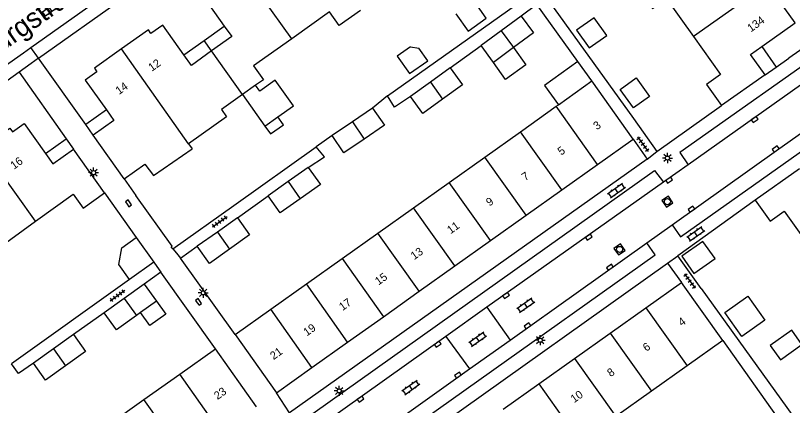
# Model space of a CAD drawing. Extents: x 124000 to 128010, y 398999 to 403000.
# Drawn here: x 126877.4 to 126973.9, y 400094 to 400142.5 of the extents above; entities that cross this region are included whole.
import ezdxf

# ---------------------------------------------------------------- set-up
doc = ezdxf.new("R2010")
doc.units = 0
for name, color, linetype in [('gg-afsc-erfafscheiding', 7, 'Continuous'), ('gg-afsc-muur', 7, 'Continuous'), ('gg-anno-huisnummerreeks BGT', 7, 'Continuous'), ('gg-anno-openbare ruimte label', 7, 'Continuous'), ('gg-bbg-bijgebouw', 7, 'Continuous'), ('gg-bbg-gedigitaliseerde bebouwing', 7, 'Continuous'), ('gg-bbg-gedigitaliseerde bijgebouw', 7, 'Continuous'), ('gg-bbg-hoofdgebouw', 7, 'Continuous'), ('gg-bbg-luifel en loopbrug', 7, 'Continuous'), ('gg-bbg-tussenscheiding', 7, 'Continuous'), ('gg-knt-verharding', 7, 'Continuous'), ('gg-knt-verharding nz', 7, 'Continuous'), ('gt-grn-weggrens', 7, 'Continuous'), ('gt-symb-klinker verharding', 7, 'Continuous'), ('gt-symb-kolk', 7, 'Continuous'), ('gt-symb-lichtmast', 7, 'Continuous'), ('gt-symb-rioolschacht', 7, 'Continuous'), ('gt-symb-tegel verharding', 7, 'Continuous')]:
    doc.layers.add(name, color=color, linetype=linetype)

# ---------------------------------------------------------------- blocks, each defined once
blk = doc.blocks.new('gt0-KL1')
at = {"layer": 'gt-symb-klinker verharding'}
for p, q in [((-1.15, 0.3), (1.15, 0.3)), ((-1, -0.3), (-1, 0.3)), ((-0.5, 0.3), (-0.5, 0.45)), ((0, -0.3), (0, 0.3)), ((0.5, 0.3), (0.5, 0.45)), ((1, -0.3), (1, 0.3)), ((-1.15, -0.3), (1.15, -0.3)), ((-0.5, -0.45), (-0.5, -0.3)), ((0.5, -0.45), (0.5, -0.3))]:
    blk.add_line(p, q, dxfattribs=at)
blk = doc.blocks.new('gt0-TEG1')
at = {"layer": 'gt-symb-tegel verharding'}
for p, q in [((-1.125, 0), (1.125, 0)), ((-0.9, -0.25), (-0.9, 0.25)), ((-0.45, -0.25), (-0.45, 0.25)), ((0, -0.25), (0, 0.25)), ((0.45, -0.25), (0.45, 0.25)), ((0.9, -0.25), (0.9, 0.25))]:
    blk.add_line(p, q, dxfattribs=at)
blk = doc.blocks.new('gt0-KOLK')
at = {"layer": 'gt-symb-kolk'}
blk.add_lwpolyline([(0, 0), (0.375, 0), (0.375, 0.4), (-0.375, 0.4), (-0.375, 0), (0, 0)], dxfattribs=at)
blk = doc.blocks.new('gt0-LMAST')
at = {"layer": 'gt-symb-lichtmast'}
for p, q in [((-0.182, 0.173), (-0.447, 0.438)), ((-0.005, 0.246), (-0.005, 0.621)), ((0.172, 0.173), (0.437, 0.438)), ((-0.255, -0.004), (-0.63, -0.004)), ((-0.182, -0.181), (-0.447, -0.446)), ((-0.005, -0.254), (-0.005, -0.629)), ((0.437, -0.446), (0.172, -0.181)), ((0.245, -0.004), (0.62, -0.004))]:
    blk.add_line(p, q, dxfattribs=at)
blk.add_circle((-0.005, -0.004), 0.25, dxfattribs=at)
blk = doc.blocks.new('gt0-RS')
at = {"layer": 'gt-symb-rioolschacht'}
blk.add_lwpolyline([(-0.5, -0.5), (0.5, -0.5), (0.5, 0.5), (-0.5, 0.5)], close=True, dxfattribs=at)
blk.add_circle((0, 0), 0.375, dxfattribs=at)

msp = doc.modelspace()

# ---------------------------------------------------------------- linework, layer by layer
at = {"layer": 'gg-afsc-erfafscheiding'}
for p, q in [((126931.382, 400135.975), (126935.213, 400138.736)), ((126971.901, 400136.071), (126973.477, 400137.175)), ((126923.575, 400132.482), (126921.74, 400130.983)), ((126916.709, 400127.552), (126914.743, 400126.156)), ((126904.941, 400117.336), (126908.744, 400120.069)), ((126897.867, 400112.327), (126899.955, 400113.812)), ((126904.649, 400102.845), (126897.867, 400112.327)), ((126895.439, 400110.595), (126893.373, 400109.121)), ((126902.2, 400101.094), (126895.439, 400110.595)), ((126888.385, 400105.564), (126884.559, 400102.849)), ((126965.27, 400102.105), (126973.383, 400090.686))]:
    msp.add_line(p, q, dxfattribs=at)
for points in [[(126947.255, 400136.742), (126942.133, 400143.829), (126940.184, 400142.408)], [(126926.451, 400132.414), (126924.458, 400131.079), (126923.575, 400132.482)], [(126913.746, 400123.61), (126915.767, 400124.94), (126914.743, 400126.156)], [(126879.585, 400099.311), (126877.731, 400097.994), (126876.86, 400099.221)]]:
    msp.add_lwpolyline(points, dxfattribs=at)
at = {"layer": 'gg-afsc-muur'}
for p, q in [((126877.813, 400135.427), (126883.66, 400127.163)), ((126957.048, 400125.599), (126965.095, 400131.279)), ((126954.165, 400129.684), (126957.048, 400125.599)), ((126904.499, 400118.87), (126914.743, 400126.156)), ((126888.427, 400120.431), (126892.373, 400114.885)), ((126969.296, 400119.557), (126959.659, 400112.625)), ((126896.931, 400113.487), (126904.499, 400118.87)), ((126962.579, 400108.566), (126959.659, 400112.625)), ((126891.545, 400109.693), (126876.86, 400099.221))]:
    msp.add_line(p, q, dxfattribs=at)
for points in [[(126923.575, 400132.482), (126942.477, 400145.914), (126954.165, 400129.684)], [(126896.931, 400113.487), (126896.721, 400113.753), (126896.819, 400113.814), (126892.324, 400120.126)], [(126962.579, 400108.566), (126977.148, 400088.314), (126975.709, 400087.279)]]:
    msp.add_lwpolyline(points, dxfattribs=at)
at = {"layer": 'gg-bbg-bijgebouw'}
for p, q in [((126940.184, 400142.408), (126937.699, 400140.572)), ((126937.699, 400140.572), (126935.213, 400138.736)), ((126936.758, 400136.645), (126935.213, 400138.736)), ((126931.382, 400135.975), (126928.917, 400134.195)), ((126928.917, 400134.195), (126926.451, 400132.414)), ((126921.74, 400130.983), (126919.225, 400129.268)), ((126919.225, 400129.268), (126916.709, 400127.552)), ((126913.746, 400123.61), (126911.245, 400121.84)), ((126911.245, 400121.84), (126908.744, 400120.069)), ((126904.941, 400117.336), (126902.448, 400115.574)), ((126902.448, 400115.574), (126899.955, 400113.812)), ((126893.373, 400109.121), (126890.879, 400107.343)), ((126893.373, 400109.121), (126894.883, 400107.004)), ((126890.879, 400107.343), (126888.385, 400105.564)), ((126894.883, 400107.004), (126892.888, 400105.581)), ((126892.888, 400105.581), (126892.389, 400105.225)), ((126884.559, 400102.849), (126882.072, 400101.08)), ((126882.072, 400101.08), (126879.585, 400099.311))]:
    msp.add_line(p, q, dxfattribs=at)
for points in [[(126940.184, 400142.408), (126941.729, 400140.317), (126939.244, 400138.481)], [(126931.382, 400135.975), (126932.904, 400133.867), (126930.439, 400132.087)], [(126930.439, 400132.087), (126927.973, 400130.306), (126926.451, 400132.414)], [(126921.74, 400130.983), (126923.205, 400128.835), (126920.69, 400127.12)], [(126920.69, 400127.12), (126918.174, 400125.404), (126916.709, 400127.552)], [(126913.746, 400123.61), (126915.248, 400121.488), (126912.747, 400119.717)], [(126912.747, 400119.717), (126910.246, 400117.947), (126908.744, 400120.069)], [(126904.941, 400117.336), (126906.442, 400115.213), (126903.949, 400113.451)], [(126903.949, 400113.451), (126901.456, 400111.689), (126899.955, 400113.812)], [(126892.389, 400105.225), (126889.895, 400103.447), (126888.385, 400105.564)], [(126884.559, 400102.849), (126886.066, 400100.73), (126883.579, 400098.961)], [(126883.579, 400098.961), (126881.092, 400097.192), (126879.585, 400099.311)]]:
    msp.add_lwpolyline(points, dxfattribs=at)
at = {"layer": 'gg-bbg-gedigitaliseerde bebouwing'}
for p, q in [((126898.866, 400126.536), (126899.319, 400125.899)), ((126972.867, 400118.186), (126976.238, 400113.463))]:
    msp.add_line(p, q, dxfattribs=at)
msp.add_lwpolyline([(126902.962, 400130.793), (126903.599, 400129.896), (126898.866, 400126.536)], dxfattribs=at)
at = {"layer": 'gg-bbg-gedigitaliseerde bijgebouw'}
for q in [(126924.805, 400137.41), (126927.483, 400138.421)]:
    msp.add_line((126926.468, 400138.592), q, dxfattribs=at)
for points in [[(126932.079, 400142.679), (126933.61, 400140.524), (126935.867, 400142.128), (126934.757, 400143.69)], [(126947.082, 400140.649), (126948.632, 400138.439), (126950.843, 400139.989), (126949.292, 400142.2), (126947.082, 400140.649)], [(126924.805, 400137.41), (126926.336, 400135.254), (126928.593, 400136.858), (126927.483, 400138.421)], [(126939.244, 400138.481), (126940.781, 400136.327), (126938.265, 400134.532), (126936.758, 400136.645)], [(126954.148, 400130.989), (126952.51, 400133.292), (126954.505, 400134.711), (126956.143, 400132.408), (126954.148, 400130.989)], [(126975.091, 400101.601), (126973.817, 400103.383), (126971.148, 400101.476), (126972.422, 400099.694), (126975.091, 400101.601)]]:
    msp.add_lwpolyline(points, dxfattribs=at)
at = {"layer": 'gg-bbg-hoofdgebouw'}
for p, q in [((126970.529, 400135.109), (126965.095, 400131.279)), ((126944.834, 400131.393), (126948.988, 400134.345)), ((126954.119, 400127.122), (126948.988, 400134.345)), ((126907.206, 400133.806), (126905.582, 400132.653)), ((126905.582, 400132.653), (126902.962, 400130.793)), ((126940.12, 400128.045), (126944.555, 400131.195)), ((126944.555, 400131.195), (126944.834, 400131.393)), ((126890.859, 400122.19), (126887.016, 400127.616)), ((126935.684, 400124.894), (126940.12, 400128.045)), ((126949.686, 400123.973), (126954.119, 400127.122)), ((126888.427, 400120.431), (126884.581, 400125.862)), ((126931.249, 400121.743), (126935.684, 400124.894)), ((126945.251, 400120.822), (126949.686, 400123.973)), ((126974.772, 400123.442), (126969.296, 400119.557)), ((126926.814, 400118.592), (126931.249, 400121.743)), ((126940.816, 400117.671), (126945.251, 400120.822)), ((126922.38, 400115.441), (126926.814, 400118.592)), ((126936.381, 400114.52), (126940.816, 400117.671)), ((126917.944, 400112.29), (126922.38, 400115.441)), ((126931.946, 400111.369), (126936.381, 400114.52)), ((126913.509, 400109.139), (126917.944, 400112.29)), ((126927.511, 400108.219), (126931.946, 400111.369)), ((126909.074, 400105.989), (126913.509, 400109.139)), ((126955.704, 400106.178), (126960.138, 400109.328)), ((126965.27, 400102.105), (126960.138, 400109.328)), ((126923.076, 400105.068), (126927.511, 400108.219)), ((126904.649, 400102.845), (126909.074, 400105.989)), ((126951.269, 400103.027), (126955.704, 400106.178)), ((126918.641, 400101.917), (126923.076, 400105.068)), ((126904.649, 400102.845), (126909.78, 400095.622)), ((126946.834, 400099.876), (126951.269, 400103.027)), ((126965.27, 400102.105), (126960.835, 400098.954)), ((126914.205, 400098.766), (126918.641, 400101.917)), ((126897.768, 400097.944), (126902.2, 400101.094)), ((126907.332, 400093.872), (126902.2, 400101.094)), ((126942.399, 400096.725), (126946.834, 400099.876)), ((126909.78, 400095.622), (126914.205, 400098.766)), ((126960.835, 400098.954), (126956.4, 400095.803)), ((126893.332, 400094.792), (126897.768, 400097.944)), ((126937.964, 400093.574), (126942.399, 400096.725)), ((126956.4, 400095.803), (126951.965, 400092.652)), ((126888.897, 400091.64), (126893.332, 400094.792))]:
    msp.add_line(p, q, dxfattribs=at)
for points in [[(126905.195, 400148.713), (126901.827, 400146.348), (126902.148, 400145.91), (126900.679, 400144.866), (126903.312, 400141.162)], [(126970.089, 400138.618), (126974.233, 400141.565), (126970.806, 400146.368)], [(126956.067, 400143.978), (126956.518, 400143.343), (126958.254, 400144.577), (126961.617, 400139.854)], [(126920.239, 400143.093), (126917.591, 400141.228), (126916.379, 400142.923), (126911.687, 400139.595)], [(126898.288, 400137.582), (126895.658, 400141.283), (126894.18, 400140.244), (126893.879, 400140.693), (126890.522, 400138.316)], [(126903.312, 400141.162), (126904.243, 400139.852), (126901.733, 400138.068)], [(126961.617, 400139.854), (126964.968, 400135.147), (126963.235, 400133.908), (126965.095, 400131.279)], [(126911.687, 400139.595), (126906.94, 400136.228), (126908.179, 400134.497), (126907.206, 400133.806)], [(126890.522, 400138.316), (126887.162, 400135.936), (126887.483, 400135.485), (126886.016, 400134.455), (126888.652, 400130.746)], [(126901.733, 400138.068), (126899.215, 400136.278), (126898.288, 400137.582)], [(126970.529, 400135.109), (126968.704, 400137.633), (126970.089, 400138.618)], [(126888.652, 400130.746), (126889.579, 400129.442), (126887.016, 400127.616)], [(126873.314, 400126.079), (126876.666, 400128.483), (126876.979, 400128.027), (126878.449, 400129.05), (126881.081, 400125.335)], [(126881.081, 400125.335), (126882.006, 400124.03), (126884.581, 400125.862)], [(126890.859, 400122.19), (126893.434, 400124.005), (126894.53, 400122.581), (126899.319, 400125.899)], [(126879.831, 400116.915), (126884.534, 400120.301), (126885.766, 400118.565), (126888.427, 400120.431)], [(126969.296, 400119.557), (126971.137, 400116.923), (126972.867, 400118.186)], [(126873.71, 400109.992), (126876.312, 400111.84), (126875.197, 400113.578), (126879.831, 400116.915)]]:
    msp.add_lwpolyline(points, dxfattribs=at)
at = {"layer": 'gg-bbg-luifel en loopbrug'}
for p, q in [((126900.8, 400139.372), (126903.312, 400141.162)), ((126898.288, 400137.582), (126900.8, 400139.372)), ((126901.733, 400138.068), (126900.8, 400139.372)), ((126970.089, 400138.618), (126971.901, 400136.071)), ((126948.988, 400134.345), (126947.255, 400136.742)), ((126970.529, 400135.109), (126971.901, 400136.071)), ((126905.582, 400132.653), (126908.365, 400128.733)), ((126888.652, 400130.746), (126886.089, 400128.92)), ((126908.365, 400128.733), (126909.971, 400129.873)), ((126887.016, 400127.616), (126886.089, 400128.92)), ((126881.081, 400125.335), (126883.66, 400127.163)), ((126883.66, 400127.163), (126884.581, 400125.862)), ((126892.373, 400114.885), (126894.545, 400111.833)), ((126894.545, 400111.833), (126891.545, 400109.693))]:
    msp.add_line(p, q, dxfattribs=at)
for points in [[(126947.255, 400136.742), (126943.121, 400133.794), (126944.834, 400131.393)], [(126909.971, 400129.873), (126911.908, 400131.249), (126909.634, 400134.451), (126907.715, 400133.088), (126907.206, 400133.806)], [(126908.365, 400128.733), (126909.049, 400127.771), (126910.654, 400128.911), (126909.971, 400129.873)], [(126891.545, 400109.693), (126890.218, 400111.565), (126890.587, 400113.611), (126892.373, 400114.885)], [(126960.158, 400112.565), (126961.675, 400110.426), (126964.291, 400112.281), (126962.774, 400114.42), (126960.158, 400112.565)], [(126894.883, 400107.004), (126896.034, 400105.39), (126894.039, 400103.967), (126892.888, 400105.581)], [(126965.502, 400105.589), (126968.352, 400107.625), (126970.49, 400104.633), (126967.64, 400102.597), (126965.502, 400105.589)]]:
    msp.add_lwpolyline(points, dxfattribs=at)
at = {"layer": 'gg-bbg-tussenscheiding'}
for p, q in [((126911.687, 400139.595), (126905.195, 400148.713)), ((126970.806, 400146.368), (126961.617, 400139.854)), ((126937.699, 400140.572), (126939.244, 400138.481)), ((126898.866, 400126.536), (126890.522, 400138.316)), ((126905.582, 400132.653), (126901.733, 400138.068)), ((126939.244, 400138.481), (126936.758, 400136.645)), ((126928.917, 400134.195), (126930.439, 400132.087)), ((126949.686, 400123.973), (126944.555, 400131.195)), ((126919.225, 400129.268), (126920.69, 400127.12)), ((126945.251, 400120.822), (126940.12, 400128.045)), ((126879.831, 400116.915), (126873.314, 400126.079)), ((126940.816, 400117.671), (126935.684, 400124.894)), ((126911.245, 400121.84), (126912.747, 400119.717)), ((126936.381, 400114.52), (126931.249, 400121.743)), ((126931.946, 400111.369), (126926.814, 400118.592)), ((126902.448, 400115.574), (126903.949, 400113.451)), ((126927.511, 400108.219), (126922.38, 400115.441)), ((126917.944, 400112.29), (126923.076, 400105.068)), ((126918.641, 400101.917), (126913.509, 400109.139)), ((126890.879, 400107.343), (126892.389, 400105.225)), ((126914.205, 400098.766), (126909.074, 400105.989)), ((126955.704, 400106.178), (126960.835, 400098.954)), ((126951.269, 400103.027), (126956.4, 400095.803)), ((126882.072, 400101.08), (126883.579, 400098.961)), ((126946.834, 400099.876), (126951.965, 400092.652)), ((126902.899, 400090.721), (126897.768, 400097.944)), ((126942.399, 400096.725), (126947.53, 400089.501)), ((126898.463, 400087.569), (126893.332, 400094.792))]:
    msp.add_line(p, q, dxfattribs=at)
at = {"layer": 'gg-knt-verharding'}
for p, q in [((126880.223, 400137.165), (126924.287, 400168.536)), ((126879.275, 400138.5), (126906.137, 400157.574)), ((126978.733, 400140.857), (126973.477, 400137.175)), ((126864.944, 400128.324), (126878.352, 400137.845)), ((126878.352, 400137.845), (126879.275, 400138.5)), ((126886.089, 400128.92), (126880.223, 400137.165)), ((126877.813, 400135.427), (126836.264, 400105.942)), ((126954.119, 400127.122), (126955.844, 400124.643)), ((126955.844, 400124.643), (126957.048, 400125.599)), ((126955.844, 400124.643), (126911.432, 400093.133)), ((126960.946, 400123.942), (126957.898, 400121.78)), ((126890.859, 400122.19), (126892.324, 400120.126)), ((126955.823, 400114.235), (126958.967, 400116.479)), ((126896.931, 400113.487), (126897.374, 400112.938)), ((126897.374, 400112.938), (126897.867, 400112.327)), ((126894.545, 400111.833), (126894.926, 400111.306)), ((126958.404, 400111.715), (126959.659, 400112.625)), ((126894.926, 400111.306), (126895.439, 400110.595)), ((126914.07, 400080.227), (126958.404, 400111.715)), ((126958.404, 400111.715), (126960.138, 400109.328)), ((126935.922, 400106.242), (126938.838, 400102.169)), ((126930.857, 400102.614), (126933.775, 400098.573)), ((126911.432, 400093.133), (126909.78, 400095.622))]:
    msp.add_line(p, q, dxfattribs=at)
for points in [[(126979.741, 400139.463), (126959.925, 400125.467), (126960.946, 400123.942)], [(126958.967, 400116.479), (126959.983, 400114.995), (126983.834, 400131.846)], [(126912.431, 400091.726), (126956.788, 400123.228), (126957.898, 400121.78)], [(126913.009, 400081.605), (126956.845, 400112.761), (126955.823, 400114.235)]]:
    msp.add_lwpolyline(points, dxfattribs=at)
msp.add_arc((127343.881, 400366.794), 428.329, 206.49705, 211.73916, dxfattribs=at)
at = {"layer": 'gg-knt-verharding nz'}
for p, q in [((126980.836, 400138.013), (126960.946, 400123.942)), ((126957.898, 400121.78), (126935.922, 400106.242)), ((126938.838, 400102.169), (126955.823, 400114.235)), ((126935.922, 400106.242), (126930.857, 400102.614)), ((126930.857, 400102.614), (126888.423, 400072.454)), ((126933.775, 400098.573), (126938.838, 400102.169)), ((126911.919, 400083.047), (126933.775, 400098.573))]:
    msp.add_line(p, q, dxfattribs=at)
msp.add_lwpolyline([(126958.967, 400116.479), (126971.945, 400125.725), (126982.837, 400133.389)], dxfattribs=at)
at = {"layer": 'gt-grn-weggrens'}
for p, q in [((126880.223, 400137.165), (126879.275, 400138.5)), ((126880.223, 400137.165), (126879.29, 400136.492)), ((126879.29, 400136.492), (126877.813, 400135.427))]:
    msp.add_line(p, q, dxfattribs=at)

# ---------------------------------------------------------------- block references
at = {"layer": 'gt-symb-klinker verharding'}
for p, rotation in [((126881.725, 400143.271), 35.31121343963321), ((126952.05, 400120.745), 35.39110751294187), ((126961.897, 400115.352), 35.39110751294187), ((126940.778, 400106.491), 35.4378014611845), ((126934.802, 400102.263), 35.43780145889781), ((126926.495, 400096.285), 35.437801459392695)]:
    msp.add_blockref('gt0-KL1', p, dxfattribs=dict(at, rotation=rotation))
at = {"layer": 'gt-symb-kolk'}
for p, rotation in [((126969.1, 400129.713), -144.76864261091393), ((126971.945, 400125.725), 35.51769785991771), ((126958.475, 400122.191), -144.68878656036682), ((126891.24, 400119.029), -54.32239791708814), ((126961.473, 400118.252), 35.311213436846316), ((126948.494, 400115.104), -144.60889248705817), ((126951.333, 400111.043), 35.39110751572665), ((126938.195, 400107.869), -144.89531311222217), ((126899.945, 400106.786), -53.542789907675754), ((126941.1, 400103.774), 35.39110750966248), ((126929.727, 400101.805), -144.40236850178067), ((126932.455, 400097.634), 35.39110751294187), ((126920.131, 400094.992), -144.60889248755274)]:
    msp.add_blockref('gt0-KOLK', p, dxfattribs=dict(at, rotation=rotation))
at = {"layer": 'gt-symb-lichtmast'}
for p in [(126958.388, 400124.777), (126887.07, 400122.958), (126900.696, 400108.032), (126942.574, 400102.141), (126917.593, 400095.855)]:
    msp.add_blockref('gt0-LMAST', p, dxfattribs=at)
at = {"layer": 'gt-symb-rioolschacht'}
for p, rotation in [((126958.372, 400119.351), 34.48490803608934), ((126952.428, 400113.424), 34.48490803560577)]:
    msp.add_blockref('gt0-RS', p, dxfattribs=dict(at, rotation=rotation))
at = {"layer": 'gt-symb-tegel verharding'}
for p, rotation in [((126955.327, 400126.5), -53.98947459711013), ((126902.74, 400116.863), 35.51769786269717), ((126961.145, 400109.499), -53.989474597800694), ((126890.047, 400107.694), 35.51769786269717)]:
    msp.add_blockref('gt0-TEG1', p, dxfattribs=dict(at, rotation=rotation))

# ---------------------------------------------------------------- texts
at = {"layer": 'gg-anno-huisnummerreeks BGT'}
for s, rotation, p in [('134', 35.5, (126968.744, 400140.363)), ('12', 35.3, (126894.304, 400135.48)), ('14', 35.3, (126890.233, 400132.597)), ('3', 35.4, (126949.607, 400128.21)), ('5', 35.4, (126945.173, 400125.06)), ('16', 35.6, (126877.172, 400123.31)), ('7', 35.4, (126940.705, 400121.885)), ('9', 35.4, (126936.273, 400118.737)), ('11', 35.4, (126931.428, 400115.293)), ('13', 35.4, (126926.907, 400112.082)), ('15', 35.4, (126922.471, 400108.93)), ('17', 35.4, (126918.002, 400105.756)), ('4', 35.4, (126960.162, 400103.824)), ('19', 35.4, (126913.571, 400102.607)), ('21', 35.4, (126909.435, 400099.669)), ('6', 35.4, (126955.758, 400100.695)), ('8', 35.4, (126951.323, 400097.544)), ('23', 35.4, (126902.47, 400094.709)), ('10', 35.4, (126946.783, 400094.318))]:
    msp.add_text(s, height=1, rotation=rotation, dxfattribs=at).set_placement(p)
at = {"layer": 'gg-anno-openbare ruimte label'}
msp.add_text('Rustenburgstraat', height=2.5, rotation=35.4, dxfattribs=at).set_placement((126865.454, 400130.629))

doc.saveas('drawing.dxf')
